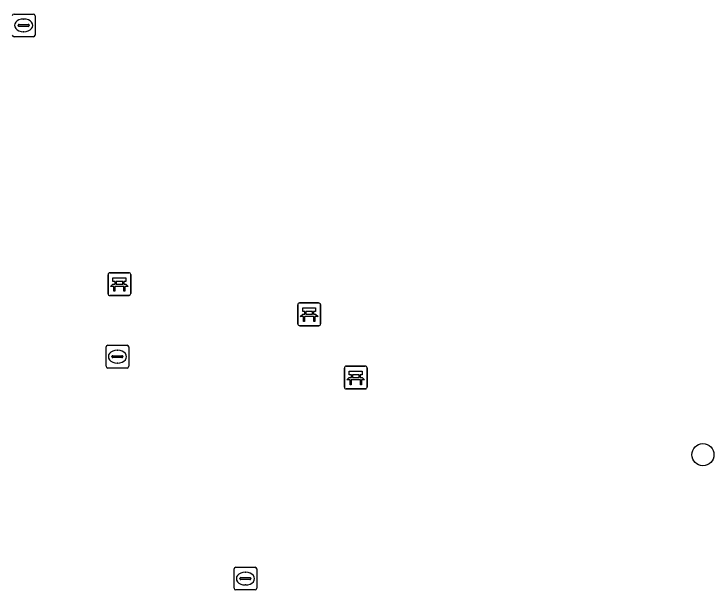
# Model space of a CAD drawing. Extents: x 161258 to 161838, y 380833 to 381727.
# Drawn here: x 161499.47 to 161530.31, y 380978.77 to 381004.13 of the extents above; entities that cross this region are included whole.
import ezdxf

# ---------------------------------------------------------------- set-up
doc = ezdxf.new("R2010")
doc.units = 0
for name, color, linetype in [('IMGEO_Bank', 7, 'Continuous'), ('IMGEO_Boom', 7, 'Continuous'), ('IMGEO_Kolk', 7, 'Continuous')]:
    doc.layers.add(name, color=color, linetype=linetype)

msp = doc.modelspace()

# ---------------------------------------------------------------- linework, layer by layer
at = {"layer": 'IMGEO_Bank'}
for p, q in [((161503.616, 380991.809), (161503.616, 380992.65)), ((161503.616, 380992.65), (161503.616, 380991.809)), ((161503.691, 380992.734), (161504.532, 380992.734)), ((161504.532, 380992.734), (161503.691, 380992.734)), ((161504.616, 380992.659), (161504.616, 380991.818)), ((161504.616, 380991.818), (161504.616, 380992.659)), ((161503.925, 380992.24), (161503.925, 380992.346)), ((161503.969, 380992.346), (161503.969, 380992.24)), ((161504.257, 380992.352), (161503.975, 380992.352)), ((161504.263, 380992.24), (161504.263, 380992.346)), ((161504.307, 380992.346), (161504.307, 380992.24)), ((161504.313, 380992.132), (161503.92, 380992.132)), ((161503.975, 380992.234), (161504.257, 380992.234)), ((161504.541, 380991.734), (161503.7, 380991.734)), ((161503.7, 380991.734), (161504.541, 380991.734)), ((161512.052, 380991.405), (161512.893, 380991.405)), ((161512.893, 380991.405), (161512.052, 380991.405)), ((161511.977, 380990.48), (161511.977, 380991.321)), ((161511.977, 380991.321), (161511.977, 380990.48)), ((161512.977, 380991.33), (161512.977, 380990.489)), ((161512.977, 380990.489), (161512.977, 380991.33)), ((161512.674, 380990.803), (161512.281, 380990.803)), ((161512.286, 380990.911), (161512.286, 380991.017)), ((161512.33, 380991.017), (161512.33, 380990.911)), ((161512.618, 380991.023), (161512.336, 380991.023)), ((161512.336, 380990.905), (161512.618, 380990.905)), ((161512.624, 380990.911), (161512.624, 380991.017)), ((161512.668, 380991.017), (161512.668, 380990.911)), ((161512.902, 380990.405), (161512.061, 380990.405)), ((161512.061, 380990.405), (161512.902, 380990.405)), ((161514.104, 380988.623), (161514.945, 380988.623)), ((161514.945, 380988.623), (161514.104, 380988.623)), ((161514.029, 380987.698), (161514.029, 380988.539)), ((161514.029, 380988.539), (161514.029, 380987.698)), ((161515.029, 380988.548), (161515.029, 380987.707)), ((161515.029, 380987.707), (161515.029, 380988.548)), ((161514.726, 380988.021), (161514.333, 380988.021)), ((161514.338, 380988.129), (161514.338, 380988.235)), ((161514.382, 380988.235), (161514.382, 380988.129)), ((161514.67, 380988.241), (161514.388, 380988.241)), ((161514.388, 380988.123), (161514.67, 380988.123)), ((161514.676, 380988.129), (161514.676, 380988.235)), ((161514.72, 380988.235), (161514.72, 380988.129)), ((161514.954, 380987.623), (161514.113, 380987.623)), ((161514.113, 380987.623), (161514.954, 380987.623))]:
    msp.add_line(p, q, dxfattribs=at)
for points in [[(161503.919, 380992.352), (161503.833, 380992.352), (161503.833, 380992.513), (161504.396, 380992.513), (161504.396, 380992.352), (161504.313, 380992.352)], [(161503.863, 380992.132), (161503.721, 380992.132), (161503.833, 380992.234), (161503.919, 380992.234)], [(161503.913, 380992.125), (161503.913, 380991.918), (161503.87, 380991.918), (161503.87, 380992.125)], [(161504.313, 380992.234), (161504.396, 380992.234), (161504.508, 380992.132), (161504.369, 380992.132)], [(161504.363, 380992.125), (161504.363, 380991.918), (161504.319, 380991.918), (161504.319, 380992.125)], [(161512.28, 380991.023), (161512.194, 380991.023), (161512.194, 380991.184), (161512.757, 380991.184), (161512.757, 380991.023), (161512.674, 380991.023)], [(161512.224, 380990.803), (161512.082, 380990.803), (161512.194, 380990.905), (161512.28, 380990.905)], [(161512.274, 380990.796), (161512.274, 380990.589), (161512.231, 380990.589), (161512.231, 380990.796)], [(161512.674, 380990.905), (161512.757, 380990.905), (161512.869, 380990.803), (161512.73, 380990.803)], [(161512.724, 380990.796), (161512.724, 380990.589), (161512.68, 380990.589), (161512.68, 380990.796)], [(161514.332, 380988.241), (161514.246, 380988.241), (161514.246, 380988.402), (161514.809, 380988.402), (161514.809, 380988.241), (161514.726, 380988.241)], [(161514.276, 380988.021), (161514.134, 380988.021), (161514.246, 380988.123), (161514.332, 380988.123)], [(161514.326, 380988.014), (161514.326, 380987.807), (161514.283, 380987.807), (161514.283, 380988.014)], [(161514.726, 380988.123), (161514.809, 380988.123), (161514.921, 380988.021), (161514.782, 380988.021)], [(161514.776, 380988.014), (161514.776, 380987.807), (161514.732, 380987.807), (161514.732, 380988.014)]]:
    msp.add_lwpolyline(points, dxfattribs=at)
for centre, radius, start, end in [((161503.694, 380992.656), 0.0779, 92.4484, 184.2845), ((161503.694, 380992.656), 0.0779, 92.4484, 184.2845), ((161504.538, 380992.656), 0.0779, 2.4484, 94.2845), ((161504.538, 380992.656), 0.0779, 2.4484, 94.2845), ((161503.918, 380992.345), 0.00671, 2.8957, 87.1043), ((161503.975, 380992.345), 0.00671, 92.8957, 177.1043), ((161504.257, 380992.345), 0.00671, 2.8957, 87.1043), ((161504.314, 380992.345), 0.00671, 92.8957, 177.1043), ((161503.863, 380992.125), 0.00671, 2.8957, 87.1043), ((161503.92, 380992.125), 0.00671, 92.8957, 177.1043), ((161503.918, 380992.241), 0.00671, 272.8957, 357.1043), ((161503.975, 380992.241), 0.00671, 182.8957, 267.1043), ((161504.257, 380992.241), 0.00671, 272.8957, 357.1043), ((161504.314, 380992.241), 0.00671, 182.8957, 267.1043), ((161504.312, 380992.125), 0.00671, 2.8957, 87.1043), ((161504.369, 380992.125), 0.00671, 92.8957, 177.1043), ((161503.694, 380991.812), 0.0779, 182.4484, 274.2845), ((161503.694, 380991.812), 0.0779, 182.4484, 274.2845), ((161504.538, 380991.812), 0.0779, 272.4484, 4.2845), ((161504.538, 380991.812), 0.0779, 272.4484, 4.2845), ((161512.055, 380991.327), 0.0779, 92.4484, 184.2845), ((161512.055, 380991.327), 0.0779, 92.4484, 184.2845), ((161512.899, 380991.327), 0.0779, 2.4484, 94.2845), ((161512.899, 380991.327), 0.0779, 2.4484, 94.2845), ((161512.224, 380990.796), 0.00671, 2.8957, 87.1043), ((161512.281, 380990.796), 0.00671, 92.8957, 177.1043), ((161512.279, 380991.016), 0.00671, 2.8957, 87.1043), ((161512.279, 380990.912), 0.00671, 272.8957, 357.1043), ((161512.336, 380991.016), 0.00671, 92.8957, 177.1043), ((161512.336, 380990.912), 0.00671, 182.8957, 267.1043), ((161512.618, 380991.016), 0.00671, 2.8957, 87.1043), ((161512.618, 380990.912), 0.00671, 272.8957, 357.1043), ((161512.675, 380991.016), 0.00671, 92.8957, 177.1043), ((161512.675, 380990.912), 0.00671, 182.8957, 267.1043), ((161512.673, 380990.796), 0.00671, 2.8957, 87.1043), ((161512.73, 380990.796), 0.00671, 92.8957, 177.1043), ((161512.055, 380990.483), 0.0779, 182.4484, 274.2845), ((161512.055, 380990.483), 0.0779, 182.4484, 274.2845), ((161512.899, 380990.483), 0.0779, 272.4484, 4.2845), ((161512.899, 380990.483), 0.0779, 272.4484, 4.2845), ((161514.107, 380988.545), 0.0779, 92.4484, 184.2845), ((161514.107, 380988.545), 0.0779, 92.4484, 184.2845), ((161514.951, 380988.545), 0.0779, 2.4484, 94.2845), ((161514.951, 380988.545), 0.0779, 2.4484, 94.2845), ((161514.276, 380988.014), 0.00671, 2.8957, 87.1043), ((161514.333, 380988.014), 0.00671, 92.8957, 177.1043), ((161514.331, 380988.234), 0.00671, 2.8957, 87.1043), ((161514.331, 380988.13), 0.00671, 272.8957, 357.1043), ((161514.388, 380988.234), 0.00671, 92.8957, 177.1043), ((161514.388, 380988.13), 0.00671, 182.8957, 267.1043), ((161514.67, 380988.234), 0.00671, 2.8957, 87.1043), ((161514.67, 380988.13), 0.00671, 272.8957, 357.1043), ((161514.727, 380988.234), 0.00671, 92.8957, 177.1043), ((161514.727, 380988.13), 0.00671, 182.8957, 267.1043), ((161514.725, 380988.014), 0.00671, 2.8957, 87.1043), ((161514.782, 380988.014), 0.00671, 92.8957, 177.1043), ((161514.107, 380987.701), 0.0779, 182.4484, 274.2845), ((161514.107, 380987.701), 0.0779, 182.4484, 274.2845), ((161514.951, 380987.701), 0.0779, 272.4484, 4.2845), ((161514.951, 380987.701), 0.0779, 272.4484, 4.2845)]:
    msp.add_arc(centre, radius, start, end, dxfattribs=at)
at = {"layer": 'IMGEO_Boom'}
msp.add_circle((161529.823, 380984.725), 0.489, dxfattribs=at)
at = {"layer": 'IMGEO_Kolk'}
for p, q in [((161499.473, 381004.125), (161500.325, 381004.125)), ((161500.399, 381004.051), (161500.399, 381003.199)), ((161499.886, 381003.905), (161499.911, 381003.905)), ((161499.657, 381003.619), (161499.657, 381003.631)), ((161500.095, 381003.582), (161499.697, 381003.582)), ((161499.7, 381003.668), (161500.098, 381003.668)), ((161500.141, 381003.631), (161500.141, 381003.619)), ((161500.325, 381003.125), (161499.473, 381003.125)), ((161499.909, 381003.345), (161499.884, 381003.345)), ((161503.605, 380989.541), (161504.457, 380989.541)), ((161503.53, 380988.615), (161503.53, 380989.467)), ((161504.018, 380989.321), (161504.043, 380989.321)), ((161504.531, 380989.467), (161504.531, 380988.615)), ((161503.789, 380989.035), (161503.789, 380989.047)), ((161504.227, 380988.998), (161503.829, 380988.998)), ((161503.832, 380989.084), (161504.23, 380989.084)), ((161504.273, 380989.047), (161504.273, 380989.035)), ((161504.041, 380988.761), (161504.016, 380988.761)), ((161504.457, 380988.541), (161503.605, 380988.541)), ((161509.169, 380978.843), (161509.169, 380979.695)), ((161509.244, 380979.769), (161510.096, 380979.769)), ((161510.17, 380979.695), (161510.17, 380978.843)), ((161509.657, 380979.549), (161509.682, 380979.549)), ((161509.428, 380979.263), (161509.428, 380979.275)), ((161509.866, 380979.226), (161509.468, 380979.226)), ((161509.471, 380979.312), (161509.869, 380979.312)), ((161509.912, 380979.275), (161509.912, 380979.263)), ((161510.096, 380978.769), (161509.244, 380978.769)), ((161509.68, 380978.989), (161509.655, 380978.989))]:
    msp.add_line(p, q, dxfattribs=at)
for points in [[(161499.473, 381004.125), (161500.325, 381004.125)], [(161500.399, 381004.051), (161500.399, 381003.199)], [(161500.325, 381003.125), (161499.473, 381003.125)], [(161503.605, 380989.541), (161504.457, 380989.541)], [(161503.53, 380988.615), (161503.53, 380989.467)], [(161504.531, 380989.467), (161504.531, 380988.615)], [(161504.457, 380988.541), (161503.605, 380988.541)], [(161509.169, 380978.843), (161509.169, 380979.695)], [(161509.244, 380979.769), (161510.096, 380979.769)], [(161510.17, 380979.695), (161510.17, 380978.843)], [(161510.096, 380978.769), (161509.244, 380978.769)]]:
    msp.add_lwpolyline(points, dxfattribs=at)
for centre, radius, start, end in [((161499.475, 381004.049), 0.0765, 91.552, 178.448), ((161499.475, 381004.049), 0.0765, 91.552, 178.448), ((161500.323, 381004.049), 0.0765, 1.552, 88.448), ((161500.323, 381004.049), 0.0765, 1.552, 88.448), ((161499.697, 381003.628), 0.0403, 85.8775, 175.7526), ((161499.694, 381003.618), 0.0366, 178.938, 274.7102), ((161500.098, 381003.625), 0.043, 264.8664, 352.4533), ((161500.102, 381003.63), 0.0386, 1.7309, 96.639), ((161499.475, 381003.201), 0.0765, 181.552, 268.448), ((161499.475, 381003.201), 0.0765, 181.552, 268.448), ((161500.323, 381003.201), 0.0765, 271.552, 358.448), ((161500.323, 381003.201), 0.0765, 271.552, 358.448), ((161503.607, 380989.465), 0.0765, 91.552, 178.448), ((161503.607, 380989.465), 0.0765, 91.552, 178.448), ((161504.455, 380989.465), 0.0765, 1.552, 88.448), ((161504.455, 380989.465), 0.0765, 1.552, 88.448), ((161503.829, 380989.044), 0.0403, 85.8775, 175.7526), ((161503.826, 380989.034), 0.0366, 178.938, 274.7102), ((161504.23, 380989.041), 0.043, 264.8664, 352.4533), ((161504.234, 380989.046), 0.0386, 1.7309, 96.639), ((161503.607, 380988.617), 0.0765, 181.552, 268.448), ((161503.607, 380988.617), 0.0765, 181.552, 268.448), ((161504.455, 380988.617), 0.0765, 271.552, 358.448), ((161504.455, 380988.617), 0.0765, 271.552, 358.448), ((161509.246, 380979.693), 0.0765, 91.552, 178.448), ((161509.246, 380979.693), 0.0765, 91.552, 178.448), ((161510.094, 380979.693), 0.0765, 1.552, 88.448), ((161510.094, 380979.693), 0.0765, 1.552, 88.448), ((161509.468, 380979.272), 0.0403, 85.8775, 175.7526), ((161509.465, 380979.262), 0.0366, 178.938, 274.7102), ((161509.869, 380979.269), 0.043, 264.8664, 352.4533), ((161509.873, 380979.274), 0.0386, 1.7309, 96.639), ((161509.246, 380978.845), 0.0765, 181.552, 268.448), ((161509.246, 380978.845), 0.0765, 181.552, 268.448), ((161510.094, 380978.845), 0.0765, 271.552, 358.448), ((161510.094, 380978.845), 0.0765, 271.552, 358.448)]:
    msp.add_arc(centre, radius, start, end, dxfattribs=at)
for centre, major_axis, ratio, start_param, end_param in [((161499.885, 381003.625), (-0.387, 0.002), 0.722429, 4.712389, 7.853982), ((161499.91, 381003.625), (-0.39, 0.002), 0.717154, 1.570796, 4.712389), ((161504.017, 380989.041), (-0.387, 0.002), 0.722429, 4.712389, 7.853982), ((161504.042, 380989.041), (-0.39, 0.002), 0.717154, 1.570796, 4.712389), ((161509.656, 380979.269), (-0.387, 0.002), 0.722429, 4.712389, 7.853982), ((161509.681, 380979.269), (-0.39, 0.002), 0.717154, 1.570796, 4.712389)]:
    msp.add_ellipse(centre, major_axis=major_axis, ratio=ratio, start_param=start_param, end_param=end_param, dxfattribs=at)

doc.saveas('drawing.dxf')
